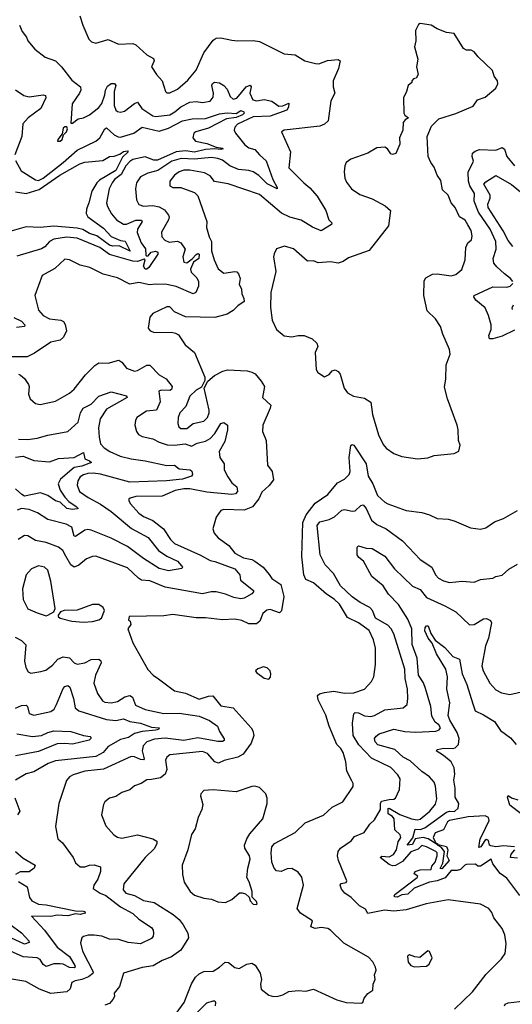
# Model space of a CAD drawing. Extents: x 1245432 to 1420865, y 606325 to 671314.
# Tile 307 of 382: x 1385103 to 1388291, y 641514 to 647891. Entities that reach past the tile are written whole.
import ezdxf

# ---------------------------------------------------------------- set-up
doc = ezdxf.new("R2010")
doc.units = 0

msp = doc.modelspace()

# ---------------------------------------------------------------- linework, layer by layer
at = {"layer": '0CON20XD'}
for points in [[(1385492.9, 647915), (1385510.8, 647855), (1385550, 647765), (1385568, 647748), (1385595, 647739.4), (1385675, 647762.9), (1385742.3, 647732.3), (1385835, 647736), (1385855, 647728), (1385925, 647664.2), (1385969.7, 647639.7), (1385972.5, 647625), (1385956.7, 647585), (1385987.5, 647535), (1386024.2, 647495), (1386046.9, 647426.9), (1386055, 647418), (1386075, 647417.1), (1386125, 647441.5), (1386190.9, 647499.1), (1386245, 647563.1), (1386293.7, 647676.3), (1386355, 647758.8), (1386375, 647770.4), (1386405.6, 647774.4), (1386475, 647758.2), (1386515, 647753.1), (1386613.2, 647756.8), (1386655, 647750.3), (1386815, 647669.6), (1386885, 647663.8), (1386947.5, 647625), (1387017, 647607), (1387040, 647605), (1387095, 647626), (1387165, 647633.3), (1387177.5, 647625), (1387166.2, 647575), (1387132.5, 647495), (1387132.5, 647455), (1387143.3, 647415), (1387116.7, 647365), (1387100, 647235), (1387076, 647214), (1387045, 647201.2), (1386814.1, 647175.9), (1386797.5, 647165), (1386856, 647035), (1386845, 646931.2), (1386941.5, 646835), (1386981.2, 646801.2), (1387027.4, 646747.4), (1387083.8, 646655), (1387104.6, 646595), (1387122.1, 646575), (1387120.5, 646565), (1387055, 646524.5), (1386997.5, 646547.5), (1386925, 646591.8), (1386852.1, 646612.1), (1386797.9, 646637.9), (1386655, 646758.8), (1386452.1, 646827.9), (1386363.8, 646843.8), (1386335, 646880), (1386298.5, 646898.5), (1386205, 646915.9), (1386165, 646915.9), (1386135, 646905.3), (1386103.8, 646885), (1386075.5, 646845), (1386075.7, 646815), (1386093.9, 646803.9), (1386145, 646803.8), (1386179.7, 646790.3), (1386235, 646771.9), (1386255, 646750), (1386314, 646585), (1386312.5, 646545), (1386328.6, 646485), (1386344.8, 646454.8), (1386343.9, 646393.9), (1386361.9, 646335), (1386388.3, 646278.3), (1386425, 646248.9), (1386495, 646260.9), (1386507.7, 646257.7), (1386518.5, 646245), (1386530, 646215), (1386524.1, 646175), (1386537.9, 646147.9), (1386539.7, 646115), (1386553.1, 646085), (1386554.7, 646065.3), (1386515, 646038.8), (1386485, 646007.1), (1386445, 645983.8), (1386365, 645962.1), (1386175, 645965.8), (1386105, 646000), (1386075, 646032), (1386055, 646032), (1385965, 645988.2), (1385944.2, 645965), (1385933.6, 645893.6), (1385946.4, 645876.4), (1385975, 645866), (1386085, 645867.1), (1386111.7, 645861.7), (1386129.7, 645849.7), (1386173.8, 645785), (1386234, 645735), (1386301.4, 645575), (1386301.2, 645555), (1386280, 645510), (1386245, 645491.4), (1386205, 645452), (1386178.8, 645385), (1386139.6, 645345), (1386129.6, 645315), (1386126.2, 645275), (1386132.5, 645255), (1386145, 645243.8), (1386185, 645242.9), (1386225, 645275.4), (1386295, 645290.5), (1386319.2, 645315), (1386329.6, 645345), (1386328.9, 645361.1), (1386296.7, 645505), (1386320, 645550), (1386363, 645587), (1386417.5, 645615), (1386447, 645623), (1386575, 645616.2), (1386605, 645609.1), (1386626.6, 645596.6), (1386665, 645550), (1386687.5, 645515), (1386674, 645445), (1386727.5, 645395), (1386724.3, 645375), (1386675.7, 645265), (1386673.8, 645225), (1386698.8, 645165), (1386706, 645005), (1386736, 644965), (1386745, 644910), (1386718, 644875), (1386669.7, 644830.3), (1386651.5, 644788.5), (1386609.2, 644735), (1386555.3, 644714.7), (1386425, 644718.2), (1386405, 644711.8), (1386375, 644668.9), (1386353.6, 644593.6), (1386362.5, 644565), (1386387.5, 644535), (1386456, 644485), (1386494.4, 644435), (1386550.5, 644405), (1386605, 644395.2), (1386624.8, 644384.8), (1386678.5, 644345), (1386717.1, 644297.1), (1386735, 644271.1), (1386792.2, 644232.2), (1386813.2, 644155), (1386797, 644063), (1386785, 644050), (1386725, 644071.5), (1386702.6, 644067.4), (1386676.9, 644045), (1386656.4, 643995), (1386635, 643979.3), (1386585, 643977.3), (1386540.9, 644000.9), (1386495, 644008.1), (1386414.6, 644004.6), (1386305, 644017.3), (1386245, 644017.7), (1386095, 644038.6), (1386035, 644029.2), (1385812.5, 644025), (1385807.5, 644005), (1385817.5, 643995), (1385822.5, 643975), (1385803.3, 643945), (1385836.2, 643855), (1385933.3, 643683.3), (1385967.1, 643645), (1386001.1, 643621.1), (1386105, 643544.4), (1386175, 643530), (1386265, 643490.9), (1386325, 643510.9), (1386352, 643512), (1386405, 643447.1), (1386485, 643434.5), (1386600.6, 643305), (1386612.5, 643285), (1386618, 643255), (1386601.2, 643205), (1386548.9, 643135), (1386514.8, 643115.2), (1386425.8, 643094.2), (1386390, 643075), (1386365, 643084.6), (1386318.8, 643138.8), (1386285, 643151.4), (1386075, 643130.5), (1386055, 643115.8), (1386046.7, 643095), (1386054.6, 643035), (1386044.2, 643005.8), (1386015, 642981.2), (1385955, 642970.5), (1385925, 642967.1), (1385888.8, 642945), (1385845, 642928.8), (1385815, 642904.2), (1385763.8, 642885), (1385725, 642860), (1385685, 642849.2), (1385655, 642826), (1385645, 642807.5), (1385631.7, 642741.7), (1385661.2, 642671.2), (1385711.7, 642611.7), (1385735, 642597.5), (1385765, 642589.4), (1385865, 642611.5), (1385965, 642586), (1385990, 642570), (1385990.6, 642555), (1385975.7, 642524.3), (1385914.5, 642465), (1385776.9, 642295), (1385773.3, 642255), (1385790, 642235), (1385845, 642218.8), (1385904.2, 642185.8), (1385972.8, 642172.8), (1386095.8, 642095), (1386135, 642064.3), (1386161.7, 642028.3), (1386191.1, 641975), (1386194.6, 641945.4), (1386145, 641864.4), (1386085, 641821.1), (1386025, 641799.1), (1385966.3, 641763.7), (1385895, 641751.8), (1385775, 641715.7), (1385749.4, 641630.6), (1385715, 641586.7), (1385716, 641565), (1385705.8, 641545), (1385685, 641520), (1385655, 641508.1)], [(1387676.8, 645046.8), (1387745, 645052.9), (1387785, 645067.5), (1387915, 645082), (1387945, 645097.5), (1387953.3, 645135), (1387943.3, 645165), (1387941.2, 645235), (1387933.8, 645265), (1387871.9, 645435), (1387852.1, 645512.1), (1387860.8, 645565), (1387864, 645655), (1387889.2, 645725), (1387885.6, 645755.6), (1387842, 645855), (1387826.7, 645905), (1387794.2, 645954.2), (1387740, 646005), (1387719.2, 646105), (1387720.7, 646199.3), (1387730.7, 646219.3), (1387775, 646242), (1387805, 646244.2), (1387895, 646231.2), (1387925, 646240.8), (1387965, 646274), (1387985.8, 646335), (1387990, 646415), (1388002.5, 646445), (1388027.5, 646465), (1388030.7, 646489.3), (1388024.2, 646525), (1388002.9, 646562.9), (1387985, 646592.5), (1387948.6, 646615), (1387920.6, 646675), (1387895.8, 646705), (1387875, 646753.8), (1387840, 646790), (1387829.4, 646849.4), (1387804.5, 646884.5), (1387785, 646936.7), (1387764.2, 646965), (1387746, 647005), (1387739.2, 647135), (1387767.9, 647202.1), (1387815, 647248.8), (1387926.6, 647283.4), (1388038.3, 647331.7), (1388065, 647372.5), (1388115, 647390), (1388185, 647447.5), (1388196.7, 647475), (1388196.2, 647495), (1388174.1, 647524.1), (1388162.3, 647562.3), (1388070.6, 647650.6), (1388045, 647683.3), (1388025, 647693.3), (1387995, 647692.5), (1387975, 647703.3), (1387915, 647802.5), (1387865, 647808.8), (1387805, 647831.2), (1387765, 647856.2), (1387695, 647866.2), (1387685, 647860), (1387665, 647820), (1387665.8, 647755), (1387658, 647715), (1387680, 647635), (1387671.2, 647585), (1387681.2, 647535), (1387668.3, 647511.7), (1387651.7, 647508.3), (1387640, 647495), (1387640, 647485), (1387617.5, 647465), (1387606.7, 647425), (1387586.7, 647385), (1387588.8, 647285), (1387595, 647273.3), (1387620, 647255), (1387597.5, 647242.5), (1387583.8, 647225), (1387583.3, 647175), (1387560, 647125), (1387562.5, 647085), (1387537.5, 647025), (1387515, 647017.5), (1387505, 647022.5), (1387482.5, 647055), (1387466.4, 647066.4), (1387415, 647060), (1387355, 647026), (1387245, 646987.5), (1387216.7, 646965), (1387208, 646945), (1387202.9, 646905), (1387207.5, 646865), (1387218, 646838), (1387250, 646795), (1387305, 646758.1), (1387385, 646731.4), (1387468.8, 646685), (1387503.8, 646655), (1387490, 646555), (1387365, 646396.2), (1387231.2, 646348.8), (1387195.9, 646324.1), (1387165, 646313.8), (1387115, 646322.5), (1387035, 646316), (1387005, 646328.8), (1386965, 646328), (1386875, 646406.2), (1386816.4, 646423.6), (1386765, 646407.5), (1386748.8, 646375), (1386746, 646355), (1386759.7, 646259.7), (1386728.1, 646125), (1386727, 646027), (1386736.2, 645945), (1386764.1, 645884.1), (1386815, 645843.8), (1386865, 645836.2), (1386905, 645846), (1386943.6, 645846.4), (1386995, 645823.3), (1387026.7, 645795), (1387033.3, 645775), (1387014.2, 645735), (1387021.2, 645625), (1387032.5, 645605), (1387075, 645577.5), (1387105, 645592.5), (1387125, 645617.5), (1387145, 645622.5), (1387165, 645612.5), (1387176, 645595), (1387202.5, 645505), (1387223.8, 645475), (1387262.7, 645452.7), (1387335, 645439.2), (1387375, 645413.3), (1387385.8, 645335), (1387425, 645202.5), (1387455, 645140), (1387475, 645116.2), (1387525, 645081.4), (1387575, 645063.1), (1387676.8, 645046.8)], [(1385101.5, 647855), (1385118.1, 647815), (1385147.6, 647777.6), (1385156, 647755), (1385200.9, 647700.9), (1385268.8, 647648.8), (1385335.4, 647625.4), (1385374.4, 647585), (1385439.5, 647499.5), (1385496.2, 647455), (1385498, 647435), (1385490, 647415), (1385443.1, 647345), (1385435, 647220), (1385445, 647220), (1385481.9, 647248.1), (1385515, 647254.3), (1385555, 647274.3), (1385615, 647323.3), (1385635, 647348.1), (1385654.8, 647405), (1385657.8, 647435), (1385670.4, 647459.6), (1385695, 647476.7), (1385717, 647477), (1385724.5, 647465), (1385715.2, 647424.8), (1385714.3, 647335), (1385725, 647305.6), (1385735, 647296.5), (1385755, 647291.5), (1385780.9, 647299.1), (1385845, 647348.8), (1385865, 647357.1), (1385894.4, 647315), (1385965, 647267.5), (1385983.5, 647263.5), (1386075, 647275.7), (1386106.7, 647293.4), (1386145, 647327.4), (1386205, 647356.3), (1386245, 647361.6), (1386285.3, 647354.7), (1386335, 647362.5), (1386355, 647388.8), (1386356.9, 647415), (1386346.1, 647465), (1386351.3, 647478.7), (1386364.3, 647485.7), (1386395, 647481.9), (1386425, 647464), (1386445, 647440.5), (1386465, 647393.3), (1386485, 647376.2), (1386507.5, 647382.5), (1386569.4, 647455), (1386595, 647466.9), (1386600.6, 647455), (1386592.9, 647415), (1386612.5, 647372.5), (1386635, 647365.2), (1386685.2, 647374.8), (1386735, 647363.4), (1386781, 647331), (1386805, 647332.7), (1386845, 647350), (1386842.4, 647325), (1386831.2, 647305), (1386725, 647267), (1386615, 647262.6), (1386512.9, 647215), (1386494.3, 647195), (1386491.1, 647175), (1386499.4, 647155), (1386560.7, 647080.7), (1386585, 647060.9), (1386625, 647050.5), (1386654.6, 647015), (1386697.8, 646977.8), (1386741.1, 646855), (1386770, 646805), (1386770, 646795), (1386705, 646828.2), (1386651.6, 646881.6), (1386615, 646905.2), (1386585, 646914.3), (1386520.1, 646920.1), (1386464, 646944), (1386415, 646981.6), (1386385, 646991.5), (1386345, 646998.5), (1386278.1, 646991.9), (1386235, 646986.6), (1386147.8, 646992.2), (1386086.8, 646975), (1385996.7, 646915), (1385932.6, 646897.4), (1385885, 646872.9), (1385860, 646835), (1385851.9, 646795), (1385859.5, 646725), (1385874.6, 646694.6), (1385903.5, 646683.5), (1385965, 646687.5), (1386005, 646679.3), (1386039.6, 646659.6), (1386065.5, 646625), (1386069.6, 646615), (1386065.4, 646595), (1386021.1, 646515), (1386021.9, 646485), (1386042.9, 646462.9), (1386070.7, 646450.7), (1386125, 646457), (1386146.2, 646446.2), (1386173.1, 646405), (1386158.4, 646355), (1386165, 646319.6), (1386185, 646317.1), (1386218.7, 646341.4), (1386245, 646371.1), (1386255, 646376.2), (1386265, 646372.2), (1386261.3, 646345), (1386228.4, 646321.6), (1386209, 646275), (1386212.4, 646255), (1386249.1, 646219.1), (1386260.4, 646195), (1386260.1, 646165), (1386243.5, 646125), (1386225, 646114.5), (1386115, 646162.9), (1386055, 646175.2), (1385985, 646178.4), (1385943.8, 646173.8), (1385875, 646189.1), (1385815, 646178.2), (1385735, 646219.1), (1385643.1, 646243.1), (1385555.9, 646285.9), (1385495, 646300.9), (1385426, 646336), (1385395, 646340), (1385330.9, 646279.1), (1385248.8, 646235), (1385200.6, 646105), (1385225, 646010), (1385255, 645975.7), (1385295, 645953.8), (1385370, 645945), (1385386.5, 645936.5), (1385397.5, 645917.5), (1385405.6, 645875), (1385386.2, 645833.8), (1385365, 645815.6), (1385325, 645807.8), (1385305, 645802.9), (1385199.7, 645730.3), (1385152.3, 645707.7), (1385035, 645707.1)], [(1385075.8, 647435.7), (1385130.3, 647400.3), (1385165, 647390.5), (1385255, 647403.6), (1385270.5, 647400.5), (1385271.8, 647385), (1385240.7, 647315), (1385157.3, 647255), (1385123.1, 647216.9), (1385116, 647135), (1385072, 647015)], [(1385075, 646980), (1385111.9, 646911.9), (1385205, 646853.3), (1385225, 646849.8), (1385255, 646864.8), (1385385.3, 646965), (1385475, 647045.6), (1385595.6, 647104.4), (1385621.5, 647125), (1385655, 647184.4), (1385665, 647190.6), (1385715, 647145.9), (1385741.2, 647131.2), (1385755, 647130.9), (1385841.9, 647155), (1385895, 647194.2), (1386005, 647169.7), (1386065, 647189), (1386156, 647235), (1386220.1, 647249.9), (1386305, 647251.8), (1386395, 647281.2), (1386445, 647287.1), (1386505, 647284.4), (1386535, 647303.2), (1386553.4, 647295), (1386554.7, 647285), (1386545, 647274.9), (1386505, 647257), (1386441.2, 647248.8), (1386325, 647187.7), (1386243.1, 647165), (1386230.3, 647155), (1386224.4, 647125), (1386241.4, 647105), (1386315, 647089.2), (1386375, 647065.4), (1386415, 647058.1), (1386420, 647055), (1386405, 647050), (1386364.7, 647054.7), (1386305, 647051.2), (1386235, 647032.4), (1386175, 647042.6), (1386115, 647035.3), (1385995, 646981.9), (1385972, 646982), (1385915, 647001.8), (1385834.9, 646985.1), (1385815, 646972.7), (1385790, 646945), (1385760.6, 646889.4), (1385715.8, 646855), (1385701.6, 646835), (1385682.5, 646795), (1385665.4, 646705), (1385670.8, 646680.8), (1385696.2, 646633.8), (1385729.5, 646595), (1385775, 646566.6), (1385795, 646567.6), (1385855, 646592.7), (1385892.2, 646592.2), (1385895.5, 646585), (1385864.8, 646535), (1385862.8, 646512.8), (1385888.9, 646445), (1385916.9, 646406.9), (1385918.9, 646365), (1385925, 646359.3), (1385935, 646362.6), (1385954, 646386), (1385982.8, 646392.8), (1385997.2, 646385), (1385997.1, 646372.9), (1385937.8, 646285), (1385925.3, 646274.7), (1385915, 646274.6), (1385903.9, 646295), (1385915.2, 646335), (1385909.4, 646339.4), (1385865, 646324.8), (1385835, 646327.4), (1385685, 646371.3), (1385621.2, 646415), (1385474, 646475), (1385405, 646482), (1385325, 646469.5), (1385296.9, 646455), (1385265, 646420.9), (1385243.1, 646406.9), (1385085, 646358.4)], [(1385365, 647104.5), (1385377.8, 647115), (1385385.8, 647144.2), (1385406, 647165), (1385412.5, 647185), (1385407, 647197), (1385395, 647196.7), (1385385, 647187.5), (1385377.5, 647152.5), (1385348.8, 647115), (1385347.5, 647105), (1385365, 647104.5)], [(1385075, 646775.8), (1385145, 646764.8), (1385229.4, 646790.6), (1385362.1, 646885), (1385492.2, 646957.8), (1385525, 646968.1), (1385641.7, 646978.2), (1385685, 647004.7), (1385715, 647006.9), (1385750.6, 647019.4), (1385775, 647037), (1385801.4, 647041.4), (1385805.4, 647035), (1385768.9, 647001.1), (1385724.8, 646915), (1385618.4, 646851.6), (1385602.6, 646835), (1385569.5, 646780.5), (1385551.5, 646705), (1385534.3, 646664.3), (1385533.2, 646635), (1385543.8, 646613.9), (1385645, 646540.2), (1385695, 646486.8), (1385755, 646461), (1385785, 646457.5), (1385817.8, 646392.2), (1385747.3, 646427.3), (1385705, 646424.2), (1385685, 646429.7), (1385601.6, 646491.6), (1385555, 646507.2), (1385511.5, 646531.5), (1385475, 646541.7), (1385325, 646553.8), (1385235, 646544.3), (1385145, 646549.5), (1385025, 646515.8)], [(1388293.8, 646195), (1388278.8, 646215), (1388240.8, 646245), (1388190.1, 646290.1), (1388171.8, 646315), (1388166.5, 646345), (1388185.8, 646405), (1388184, 646455), (1388147.9, 646535), (1388072.1, 646645), (1388044.3, 646715), (1388045.5, 646765.5), (1388016.8, 646815), (1388008.3, 646845), (1388006.3, 646903.7), (1388040.6, 646975), (1388031.1, 647005), (1388033.4, 647026.6), (1388049.6, 647040.4), (1388079.3, 647050.7), (1388185, 647045.4), (1388225, 647063.9), (1388241.4, 647051.4), (1388255.6, 647005), (1388305.7, 646945)], [(1388295, 646422.5), (1388265, 646460.5), (1388232.9, 646522.9), (1388134.9, 646674.9), (1388132.9, 646697.1), (1388146.7, 646735), (1388147.6, 646755), (1388105.8, 646825), (1388118.7, 646841.3), (1388185, 646881.5), (1388285, 646824.6), (1388355, 646768.2)], [(1388305, 645880), (1388225, 645841.8), (1388165, 645823.4), (1388143.4, 645825), (1388139.5, 645845), (1388153.5, 645885), (1388154.4, 645915), (1388136.8, 645975), (1388114.7, 646024.7), (1388055.6, 646075), (1388043.1, 646095), (1388044.3, 646105), (1388165, 646160.9), (1388255, 646157.8), (1388276.2, 646165), (1388295, 646183.3)], [(1388292.5, 646015), (1388289.4, 646025), (1388299.6, 646045)], [(1385065, 645961.4), (1385115, 645939.1), (1385135.4, 645915), (1385134, 645905), (1385081.7, 645898.3)], [(1385845, 645615.6), (1385865, 645619.2), (1385925, 645654.5), (1385945, 645654.4), (1386005, 645591.8), (1386050, 645565), (1386089.6, 645515), (1386085, 645496.7), (1386075, 645489.3), (1386017.8, 645492.2), (1386003.3, 645485), (1386011.4, 645415), (1385987.7, 645362.3), (1385924.7, 645355.3), (1385862, 645315), (1385852.5, 645295), (1385849.2, 645265), (1385860, 645225), (1385872.5, 645205), (1385895, 645191.1), (1385965, 645176.2), (1386005, 645154.7), (1386057.4, 645137.4), (1386105, 645136), (1386174, 645144), (1386215, 645128.8), (1386251.2, 645148.8), (1386305, 645161.1), (1386335, 645178.1), (1386365, 645210.7), (1386405, 645274.7), (1386425, 645281.2), (1386447.7, 645265), (1386448.9, 645235), (1386431.5, 645158.5), (1386393.6, 645095), (1386399.1, 645055), (1386425.5, 645015.5), (1386425.6, 644975), (1386449.3, 644929.3), (1386475, 644892.2), (1386508.2, 644865), (1386512.8, 644835), (1386499.2, 644820.8), (1386475, 644816.7), (1386315, 644831.1), (1386205, 644852.1), (1386165, 644853.3), (1386108.3, 644841.7), (1386025, 644805.9), (1385855, 644802.9), (1385818.8, 644791.2), (1385810, 644785), (1385808.8, 644775), (1385819.2, 644755), (1385873.1, 644695), (1385905, 644673.6), (1385965, 644646.5), (1386034, 644594), (1386079.7, 644525), (1386105, 644498.8), (1386273.4, 644423.4), (1386335, 644389.3), (1386365, 644381.1), (1386495, 644335.4), (1386526.9, 644295), (1386530.9, 644260.9), (1386615.3, 644195), (1386615.3, 644185), (1386605, 644173.4), (1386555.2, 644144.8), (1386535, 644141.3), (1386489, 644149), (1386435, 644170.5), (1386375, 644184.7), (1386342.5, 644185), (1386285, 644172), (1386045, 644216.2), (1385945, 644256.1), (1385892.1, 644262.1), (1385871.1, 644275), (1385801.5, 644341.5), (1385595, 644417.5), (1385573.3, 644415), (1385535, 644398.5), (1385485, 644359.2), (1385455, 644346.2), (1385435, 644360.9), (1385402.5, 644417.5), (1385382.3, 644452.3), (1385355, 644473.8), (1385275, 644504.7), (1385205, 644518.2), (1385155, 644548.6), (1385135, 644550.6), (1385092.9, 644525)], [(1385095.7, 645595.7), (1385108.8, 645588.8), (1385135, 645566.7), (1385159.1, 645529.1), (1385164, 645515), (1385160.8, 645465), (1385170.8, 645435), (1385205, 645404.2), (1385235, 645398.6), (1385335, 645420.5), (1385425, 645471.9), (1385455, 645497.1), (1385528.3, 645591.7), (1385589.2, 645650.8), (1385615, 645667.9), (1385675, 645665.5), (1385745, 645685.6), (1385763.8, 645673.8), (1385793.9, 645633.9), (1385845, 645615.6)], [(1385095, 645174.2), (1385155, 645173.1), (1385215, 645181.1), (1385285, 645200.4), (1385415.5, 645224.5), (1385481.2, 645285), (1385496.1, 645345), (1385514.5, 645375), (1385565, 645402), (1385615, 645453.8), (1385695, 645480), (1385795, 645455.6), (1385798.8, 645445), (1385665, 645368.9), (1385623.3, 645305), (1385612.7, 645247.3), (1385616.3, 645186.3), (1385626.2, 645145), (1385649.2, 645119.1), (1385685.3, 645095.3), (1385754, 645065), (1385825, 645046.2), (1385915, 645033.9), (1386055, 645003.8), (1386105, 645006), (1386135, 644983.1), (1386206.1, 644976.1), (1386216.1, 644966.1), (1386221.1, 644945), (1386215.9, 644934.1), (1386156.2, 644915), (1386053.5, 644903.5), (1385815, 644894.8), (1385625, 644947.7), (1385577.5, 644955), (1385545, 644953), (1385515, 644943.8), (1385495, 644930), (1385478.4, 644905), (1385474, 644876), (1385490.7, 644835), (1385545.8, 644795.8), (1385625, 644754.2), (1385694.8, 644704.8), (1385826.4, 644595), (1385935, 644537.5), (1386002.3, 644452.3), (1386055, 644416.5), (1386124.4, 644385), (1386150.8, 644355), (1386155.7, 644345), (1386152.3, 644337.7), (1386065, 644322.4), (1386005, 644336.9), (1385905, 644400.5), (1385799.7, 644479.7), (1385695, 644533.9), (1385565, 644585.9), (1385545, 644590.3), (1385525, 644585.8), (1385465, 644544.5), (1385455.5, 644545.5), (1385440, 644605), (1385403.3, 644623.3), (1385285, 644653.5), (1385218.3, 644698.2), (1385165, 644719.2), (1385114.6, 644725.4), (1385085.8, 644715)], [(1386215.9, 641645.9), (1386240.8, 641689.2), (1386265, 641712.5), (1386295, 641726.4), (1386355, 641730), (1386395, 641754.3), (1386432.6, 641787.4), (1386455, 641784.4), (1386495, 641753.3), (1386524.3, 641745.7), (1386573.3, 641775), (1386605, 641780), (1386627.9, 641767.9), (1386660, 641715), (1386666.9, 641675), (1386661.9, 641645), (1386665, 641612.5), (1386714.5, 641574.5), (1386745, 641565.7), (1386775, 641566.9), (1386806.7, 641575), (1386845, 641598.1), (1386905, 641604.2), (1386955, 641600), (1387005, 641612), (1387155, 641542.5), (1387215, 641526), (1387315, 641522.5), (1387323, 641527), (1387333.3, 641555), (1387356.1, 641583.9), (1387387.5, 641605), (1387391.2, 641645), (1387403.3, 641675), (1387400, 641705), (1387410, 641735), (1387406.2, 641755), (1387388.8, 641788.8), (1387360.5, 641820.5), (1387199.8, 641909.8), (1387114.3, 641995), (1387097.5, 642005), (1387055, 642012.8), (1387015, 642006.2), (1386988.1, 642015), (1386998, 642055), (1386920, 642105), (1386899.4, 642135), (1386939.1, 642285), (1386928.3, 642338.3), (1386905, 642369.1), (1386865, 642392.9), (1386835, 642391.5), (1386794.4, 642374.4), (1386765, 642378.6), (1386750.6, 642395), (1386735.7, 642435), (1386730.6, 642495), (1386735.6, 642535), (1386752.5, 642555), (1386885, 642626.4), (1386950.6, 642689.4), (1387070.2, 642739.8), (1387125, 642790.8), (1387193.8, 642825), (1387261.4, 642925), (1387261.1, 642945), (1387251.7, 642961.7), (1387220, 643025), (1387213.3, 643085), (1387195.5, 643145), (1387181.7, 643171.7), (1387155, 643197.5), (1387105.5, 643315), (1387085, 643386.7), (1387035, 643486.7), (1387030, 643515), (1387044.2, 643525.8), (1387075.6, 643534.4), (1387135, 643541.8), (1387205, 643529.5), (1387265, 643530.9), (1387334.4, 643555), (1387380, 643605), (1387395.4, 643635), (1387406.1, 643715), (1387405, 643820), (1387392.9, 643875), (1387364.2, 643935), (1387295.9, 643985.9), (1387225, 644018.5), (1387173.6, 644105), (1387138.1, 644138.1), (1387088.8, 644171.2), (1387005, 644244.8), (1386955, 644264.5), (1386941, 644295), (1386929.6, 644415), (1386935.2, 644635), (1386956.6, 644683.4), (1387015, 644760), (1387097.1, 644815), (1387159.2, 644890.8), (1387205.4, 644914.6), (1387235, 644946), (1387240.9, 644965), (1387235.4, 645055.4), (1387246, 645134), (1387255, 645140), (1387265, 645136.2), (1387345.8, 645015), (1387357.5, 644935), (1387388.6, 644885), (1387419.2, 644809.3), (1387465, 644766.7), (1387486.2, 644755), (1387605, 644712.2), (1387705, 644699.4), (1387754.4, 644684.4), (1387805, 644660), (1387875, 644656.2), (1387915, 644646), (1388021.1, 644601.1), (1388085, 644591.1), (1388120, 644600), (1388175, 644638), (1388235, 644661.1), (1388325, 644712.5)], [(1385075, 645057.3), (1385125, 645063.8), (1385195, 645036.7), (1385295, 645028.4), (1385355, 645048.5), (1385455, 645055.2), (1385515, 645088), (1385525, 645046.7), (1385554.2, 645035), (1385567.1, 645022.9), (1385505, 645000.5), (1385455, 644991), (1385367.5, 644915), (1385352.4, 644885), (1385364.8, 644845), (1385395, 644799.2), (1385421.2, 644771.2), (1385468.5, 644738.5), (1385481.2, 644725), (1385475, 644722.5), (1385445, 644719.2), (1385407.3, 644725), (1385365.9, 644765.9), (1385335, 644774.8), (1385285, 644810.3), (1385236.7, 644826.7), (1385135, 644805.6), (1385115.9, 644815), (1385075, 644851.6)], [(1387438.7, 642775), (1387437.4, 642815), (1387445, 642829.8), (1387495, 642841.7), (1387525, 642842.2), (1387535, 642850), (1387561.1, 642905), (1387564.4, 642975), (1387551.1, 643001.1), (1387505, 643047.5), (1387379.3, 643109.3), (1387296.9, 643195), (1387261.8, 643255), (1387257.6, 643335), (1387264.6, 643395), (1387275, 643404.4), (1387295, 643402.3), (1387335, 643381.8), (1387375, 643378.6), (1387398.6, 643385), (1387465, 643420.4), (1387585.3, 643434.7), (1387610.6, 643455), (1387615.5, 643495), (1387612.3, 643555), (1387598.4, 643625), (1387595.7, 643685), (1387523.7, 643913.7), (1387507.7, 643945), (1387485, 643969.8), (1387406.6, 644015), (1387385.3, 644065), (1387368.2, 644085), (1387306.8, 644116.8), (1387253.7, 644153.6), (1387179.2, 644225), (1387134, 644305), (1387080.2, 644360.2), (1387047.1, 644425), (1387027.1, 644615), (1387045, 644638.1), (1387105, 644653.8), (1387139.4, 644670.6), (1387188, 644715), (1387205, 644718.5), (1387255, 644707.7), (1387275, 644709.1), (1387310, 644745), (1387325, 644749.1), (1387344.6, 644725), (1387379.3, 644649.3), (1387415, 644621.8), (1387475, 644593.5), (1387580.8, 644515), (1387622.1, 644472.1), (1387695, 644394.5), (1387770.6, 644345), (1387795, 644295.8), (1387812.9, 644275), (1387845, 644257.9), (1387885, 644246.7), (1387965.5, 644254.5), (1388045, 644248.6), (1388085, 644266), (1388165, 644273.8), (1388184.2, 644285.8), (1388225, 644292.9), (1388268.1, 644331.9), (1388325, 644364.5)], [(1388339.1, 642219.1), (1388255, 642332), (1388212.1, 642362.1), (1388165.6, 642425), (1388155, 642453.3), (1388085, 642408.6), (1388068.6, 642408.6), (1388052.9, 642422.9), (1387995, 642418.8), (1387983.5, 642415), (1387955, 642387.1), (1387935, 642380.6), (1387895, 642381.7), (1387856.4, 642333.6), (1387805, 642313.2), (1387755, 642306.1), (1387655, 642265.8), (1387615, 642226.6), (1387575, 642223.9), (1387545, 642208.3), (1387530.7, 642210.7), (1387525.4, 642215), (1387530.5, 642225), (1387675.8, 642335), (1387679.3, 642345), (1387655, 642359.2), (1387662.5, 642375), (1387695, 642384.9), (1387765, 642388), (1387770.8, 642409.2), (1387792.1, 642435), (1387805.7, 642475.7), (1387805.5, 642495), (1387796.6, 642505), (1387735, 642534.5), (1387705, 642541.9), (1387680.7, 642519.3), (1387635, 642501.4), (1387581.1, 642438.9), (1387535, 642413.8), (1387515, 642412), (1387495, 642419), (1387436.3, 642465), (1387446.6, 642473.4), (1387495, 642470.2), (1387521.9, 642485), (1387541.7, 642515), (1387553.1, 642566.9), (1387568.6, 642595), (1387565, 642611.2), (1387530.2, 642645), (1387525.7, 642715), (1387515, 642730.9), (1387488.4, 642748.4), (1387487.4, 642782.6), (1387495, 642785.5), (1387563.5, 642743.5), (1387639.1, 642715), (1387675, 642708.6), (1387695, 642712.7), (1387757.5, 642765), (1387795, 642810), (1387802.2, 642845), (1387795, 642928), (1387785, 642952.2), (1387755, 642987.9), (1387705, 643022.8), (1387630.2, 643090.2), (1387585, 643115.4), (1387530.8, 643165), (1387421.5, 643195), (1387403.6, 643215), (1387399.2, 643235), (1387409.3, 643250.7), (1387430, 643265), (1387525, 643296.4), (1387595, 643280), (1387666.5, 643276.5), (1387796.4, 643283.6), (1387818.3, 643291.7), (1387826.1, 643303.9), (1387815, 643324.5), (1387792.3, 643342.3), (1387770.3, 643380.3), (1387763.9, 643443.9), (1387729.3, 643559.3), (1387715.3, 643595.3), (1387684.7, 643645), (1387676.2, 643755), (1387642.5, 643845), (1387640.9, 643945), (1387615, 644007.5), (1387555, 644102.9), (1387490.6, 644170.6), (1387454.2, 644225), (1387380.9, 644285), (1387327.9, 644385), (1387298.3, 644408.3), (1387287.1, 644425), (1387286, 644475), (1387295, 644482.5), (1387345, 644469.2), (1387385, 644466.4), (1387466.8, 644416.8), (1387527.9, 644335), (1387645, 644222.7), (1387695, 644200), (1387735, 644149.4), (1387855, 644095.5), (1387925, 644056.5), (1388015, 643971.1), (1388045, 643974.5), (1388105, 644011.1), (1388125, 644013.1), (1388150.5, 644000.5), (1388155.8, 643985), (1388137.1, 643885), (1388118.1, 643835), (1388094.6, 643705.4), (1388102.5, 643675), (1388145.4, 643595), (1388185, 643550), (1388221.5, 643531.5), (1388275, 643520.5), (1388445, 643558.9)], [(1385275, 644031.2), (1385285, 644033.8), (1385323.9, 644056.1), (1385331.7, 644078.3), (1385303.8, 644255), (1385284.3, 644325), (1385264.5, 644344.5), (1385225, 644354.3), (1385180, 644335), (1385144.2, 644295), (1385121.4, 644205), (1385125.8, 644135), (1385156.7, 644075), (1385215, 644049.2), (1385275, 644031.2)], [(1385515, 643990), (1385575, 643994.2), (1385615, 644003.8), (1385632.5, 644015), (1385652.5, 644065), (1385642.5, 644085), (1385615, 644103.3), (1385575, 644103.3), (1385475, 644066), (1385390, 644065), (1385367.5, 644055), (1385352.5, 644035), (1385352.5, 644025), (1385364.1, 644014.1), (1385440, 643995), (1385515, 643990)], [(1388305, 642533.5), (1388235, 642540), (1388185, 642534), (1388151.1, 642541.1), (1388143.1, 642545), (1388137.7, 642575), (1388125, 642582.1), (1388113.9, 642576.1), (1388087.9, 642535), (1388075, 642530.8), (1388082.3, 642585), (1388092.8, 642605), (1388141.4, 642705), (1388136, 642725), (1388115, 642735.8), (1388005, 642728.5), (1387885, 642703.9), (1387872.2, 642695), (1387846.1, 642643.9), (1387791.6, 642625), (1387779.8, 642595), (1387797, 642557), (1387806.9, 642555), (1387805, 642548.8), (1387746.6, 642586.6), (1387715, 642594.3), (1387663.3, 642586.7), (1387645, 642549.6), (1387611.1, 642545), (1387647.2, 642592.8), (1387662.1, 642647.9), (1387695, 642646.1), (1387725, 642657.7), (1387865, 642758), (1387885, 642765.1), (1387916.3, 642763.7), (1387940.2, 642785), (1387945.2, 642815.2), (1387921.9, 642855), (1387921.4, 642915), (1387913.6, 642965), (1387920, 643005), (1387915.7, 643045), (1387895.8, 643085), (1387845.5, 643125), (1387797.5, 643155), (1387806.7, 643165), (1387845, 643173.8), (1387905, 643170.7), (1387921.4, 643175), (1387942.1, 643197.9), (1387947.8, 643235), (1387935.2, 643275.2), (1387887.2, 643355), (1387876, 643385), (1387886.2, 643466.2), (1387867.9, 643555), (1387871.9, 643635), (1387860.8, 643685), (1387800.2, 643785), (1387772.6, 643852.6), (1387746.8, 643885), (1387725, 643932.5), (1387727.9, 643955), (1387735, 643964.4), (1387746.5, 643965), (1387762.7, 643915), (1387792.1, 643872.1), (1387855, 643826), (1387906.6, 643766.6), (1387949.9, 643749.9), (1387965.9, 643655), (1387997.7, 643585), (1388035, 643460), (1388050, 643415), (1388105, 643389.2), (1388175, 643345.6), (1388215, 643287.1), (1388280.1, 643240.1), (1388315, 643197.5)], [(1385072.9, 643892.9), (1385115, 643869.6), (1385142, 643842), (1385133.6, 643736.4), (1385143.1, 643695), (1385157, 643667), (1385175, 643659.2), (1385238.8, 643668.8), (1385271.7, 643678.3), (1385315, 643710), (1385350, 643750), (1385385, 643765.3), (1385425, 643758.9), (1385456.1, 643726.1), (1385475, 643717.5), (1385525, 643726.2), (1385565, 643746.9), (1385615, 643749.1), (1385627.8, 643737.8), (1385630.8, 643725), (1385593.6, 643645), (1385582.5, 643595), (1385606.4, 643526.4), (1385638.7, 643478.7), (1385655, 643470.4), (1385695, 643466.2), (1385735, 643475.5), (1385784.5, 643505.5), (1385815, 643514.1), (1385833.4, 643503.4), (1385852.6, 643452.6), (1385915, 643422.5), (1386035, 643397.6), (1386135, 643400.5), (1386265, 643380.7), (1386331.7, 643351.7), (1386383.5, 643315), (1386395, 643280), (1386427.2, 643232.8), (1386426.4, 643223.6), (1386415, 643216.5), (1386385, 643217.2), (1386255, 643240), (1386165, 643221.9), (1386045, 643238), (1385975, 643230.9), (1385926.4, 643213.6), (1385902.5, 643187.5), (1385894.8, 643155), (1385908.9, 643105), (1385905, 643098.1), (1385885, 643099.1), (1385845, 643116.6), (1385825, 643118.8), (1385645, 643037.9), (1385525, 643024.7), (1385448.6, 643001.4), (1385425, 642986.9), (1385405, 642963.3), (1385355.5, 642814.5), (1385334.4, 642665), (1385349.2, 642585), (1385380.3, 642560.3), (1385448.5, 642465), (1385465, 642430), (1385495, 642404.5), (1385525, 642403.6), (1385555, 642414.6), (1385585, 642417.1), (1385625.5, 642405.5), (1385626.9, 642375), (1385608.2, 642325), (1385581.9, 642285), (1385578.8, 642265), (1385624.4, 642234.4), (1385659.6, 642219.6), (1385754.6, 642144.6), (1385835, 642102.5), (1385875, 642065.5), (1385955, 642011.8), (1385966.1, 641995), (1385969.6, 641975), (1385966.1, 641955), (1385955, 641940.4), (1385885, 641905.6), (1385805, 641913.6), (1385745, 641933.6), (1385685, 641936.7), (1385634.7, 641954.7), (1385585, 641962.7), (1385547, 641963), (1385515.5, 641954.5), (1385505.6, 641944.4), (1385497.3, 641912.7), (1385508.8, 641858.8), (1385579.2, 641725), (1385576.5, 641713.5), (1385548.5, 641691.5), (1385506, 641675), (1385462.6, 641667.4), (1385441.2, 641655), (1385429.4, 641615), (1385408.8, 641595), (1385305, 641584.7), (1385231.7, 641611.7), (1385142.1, 641662.1), (1384975, 641690.8)], [(1386715, 643620), (1386726.4, 643633.6), (1386728.8, 643655), (1386723.3, 643675), (1386705, 643693.3), (1386680.7, 643699.3), (1386645, 643687.5), (1386630, 643675), (1386635, 643662.5), (1386685, 643626.7), (1386715, 643620)], [(1385075, 643433.2), (1385115, 643449.3), (1385145, 643451.5), (1385153.1, 643443.1), (1385165, 643398), (1385195, 643386.7), (1385305, 643410), (1385325.3, 643424.7), (1385342, 643455), (1385385, 643558.6), (1385395, 643573.1), (1385415, 643580), (1385428, 643568), (1385451.2, 643495), (1385462.3, 643435), (1385484.7, 643414.7), (1385665, 643359.5), (1385725, 643352.5), (1385775, 643363.9), (1385814.9, 643344.9), (1385885.7, 643335), (1385955, 643308.1), (1386006, 643305), (1386001.9, 643295), (1385985, 643289.1), (1385895, 643280.5), (1385845, 643268.5), (1385807.8, 643242.2), (1385755, 643228.3), (1385676.4, 643185), (1385643.3, 643145), (1385595, 643118.4), (1385335, 643091), (1385286.5, 643073.5), (1385195, 643020.5), (1385145, 643007.8), (1385075, 642965.8)], [(1385085, 643265.9), (1385185, 643249.1), (1385245, 643255.3), (1385285.8, 643275), (1385325, 643284.7), (1385435, 643281.1), (1385515, 643255.5), (1385558.3, 643248.3), (1385564, 643245), (1385563.3, 643235), (1385553.3, 643225), (1385445, 643198.2), (1385395, 643204.1), (1385345, 643201.9), (1385225, 643151), (1385075, 643122.8)], [(1386635, 642160), (1386640, 642165), (1386635, 642180), (1386608.3, 642208.3), (1386607.5, 642245), (1386587.3, 642307.3), (1386572, 642335), (1386579.2, 642395), (1386595.2, 642455), (1386590.3, 642475), (1386560.5, 642525), (1386558.2, 642545), (1386572.4, 642585), (1386592.5, 642617.5), (1386675.5, 642715), (1386704.2, 642814.2), (1386705, 642850), (1386696.8, 642876.8), (1386655, 642917.5), (1386625, 642927.1), (1386605, 642924.3), (1386505, 642890), (1386355, 642903.3), (1386295, 642900), (1386275, 642876.7), (1386272.5, 642865), (1386287.3, 642807.3), (1386281.5, 642775), (1386258.9, 642725), (1386238.7, 642651.3), (1386215.6, 642614.4), (1386190.8, 642515), (1386154.4, 642414.4), (1386157.1, 642355), (1386167.5, 642305), (1386205.8, 642245), (1386235, 642221.1), (1386295, 642201.5), (1386345, 642194.4), (1386385, 642177.8), (1386435, 642174.3), (1386476.4, 642193.6), (1386525, 642236.7), (1386543, 642237), (1386565, 642230), (1386588.3, 642208.3), (1386593.9, 642183.9), (1386615, 642162.5), (1386635, 642160)], [(1385072.3, 642852.3), (1385104, 642765), (1385088.3, 642741.7)], [(1388350.8, 642745), (1388274, 642805), (1388259.2, 642855), (1388263.6, 642866.4), (1388285, 642852), (1388327.5, 642837.5)], [(1387917.6, 641482.4), (1388034, 641595), (1388120.9, 641709.1), (1388222.1, 641807.9), (1388245, 641843.3), (1388252, 641905), (1388242.9, 641965), (1388225, 642006.2), (1388171.4, 642075), (1388158.3, 642108.3), (1388138.8, 642135), (1388085, 642162), (1387875, 642190.6), (1387732.5, 642165), (1387605, 642127.1), (1387525, 642116.7), (1387463.9, 642123.9), (1387355, 642101.9), (1387340.3, 642130.3), (1387301.4, 642151.4), (1387248, 642205), (1387208, 642235), (1387185, 642260), (1387176.7, 642285), (1387184, 642296), (1387215, 642303.3), (1387220, 642315), (1387165.7, 642445), (1387160, 642475), (1387163.8, 642505), (1387180, 642525), (1387247.6, 642572.4), (1387269.4, 642600.6), (1387332.6, 642627.4), (1387368.8, 642681.2), (1387400, 642710), (1387438.7, 642775)], [(1385075, 642504.1), (1385125, 642461.3), (1385204, 642415), (1385195.8, 642395), (1385165, 642373.3), (1385105, 642371.2), (1385076.2, 642355)], [(1387835, 642390.8), (1387824.5, 642394.5), (1387840.8, 642429.1), (1387851.2, 642505), (1387831.1, 642531.1), (1387806.7, 642545), (1387810.3, 642549.7), (1387865, 642536.1), (1387873.3, 642515), (1387868, 642475), (1387882.9, 642445), (1387835, 642390.8)], [(1388325, 642461.2), (1388278.8, 642465), (1388282.7, 642487.3), (1388306.8, 642515)], [(1385095, 642308.6), (1385151.4, 642275), (1385165.6, 642205.6), (1385181.9, 642185), (1385225, 642163.3), (1385275, 642158.7), (1385465, 642119.2), (1385515, 642118.2), (1385523.8, 642115), (1385525.8, 642105), (1385494.2, 642095.8), (1385465, 642100.8), (1385415, 642086.5), (1385345, 642091.3), (1385305, 642083.7), (1385180, 642085), (1385264, 641995), (1385345, 641883.3), (1385424.6, 641824.6), (1385459.6, 641765), (1385461.9, 641755), (1385455, 641750.8), (1385425, 641753.2), (1385385, 641773.8), (1385365, 641777), (1385324.5, 641775.5), (1385275, 641758.4), (1385255, 641772.1), (1385235, 641803.8), (1385215.7, 641815), (1385125, 641822.6), (1384955, 641897.5)], [(1384960.5, 642090.5), (1385115, 641976.4), (1385162.2, 641925), (1385164.2, 641915), (1385135, 641904.8), (1385045, 641944.6)], [(1387656.1, 641756.1), (1387735, 641761.2), (1387753.3, 641775), (1387773.3, 641815), (1387755, 641856.7), (1387745, 641861.2), (1387691.7, 641818.3), (1387660.8, 641820.8), (1387625, 641833.8), (1387613, 641827), (1387617.7, 641787.7), (1387635, 641766.2), (1387656.1, 641756.1)], [(1386114.8, 641455.2), (1386166.5, 641525), (1386215.9, 641645.9)], [(1386249.9, 641460.1), (1386315, 641523.6), (1386355.9, 641535.9), (1386365, 641536), (1386370.8, 641525), (1386367.3, 641505)], [(1388240, 641505), (1388245.7, 641515), (1388265, 641524.5), (1388375, 641537.3)]]:
    msp.add_lwpolyline(points, dxfattribs=at)

doc.saveas('drawing.dxf')
